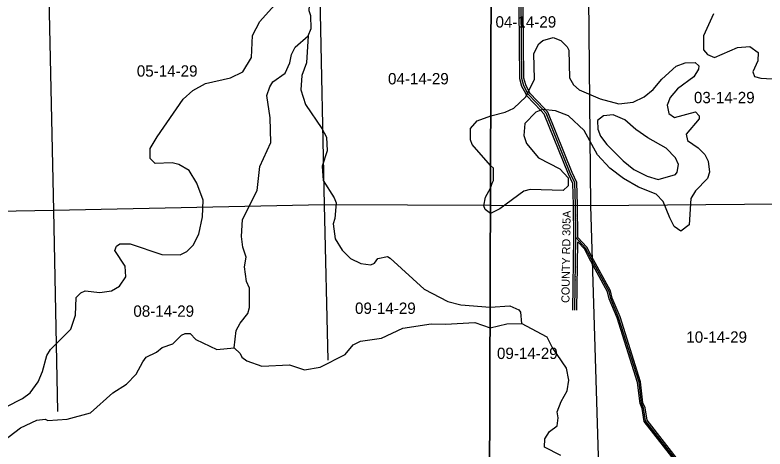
# Model space of a CAD drawing. Extents: x 457167 to 656239, y 1787309 to 1969297.
# Drawn here: x 527283 to 542162, y 1802811 to 1811424 of the extents above; entities that cross this region are included whole.
import ezdxf

# ---------------------------------------------------------------- set-up
doc = ezdxf.new("R2010")
doc.units = 0
for name, color, linetype in [('Level 1', 7, 'Continuous'), ('Level 2', 7, 'Continuous'), ('Level 22', 7, 'Continuous'), ('Level 23', 7, 'Continuous'), ('Level 28', 7, 'Continuous'), ('Level 31', 7, 'Continuous'), ('Level 32', 7, 'Continuous'), ('Level 34', 7, 'Continuous'), ('Level 5', 7, 'Continuous'), ('Level 63', 7, 'Continuous'), ('Level 7', 7, 'Continuous')]:
    doc.layers.add(name, color=color, linetype=linetype)

msp = doc.modelspace()

# ---------------------------------------------------------------- linework, layer by layer
at = {"layer": 'Level 1'}
for p, q in [((533420.803, 1807653.731), (533312.063, 1812906.726)), ((538646.1, 1812984.036), (538702.035, 1807635.269)), ((527927.436, 1812850.016), (528045.771, 1807545)), ((533420.803, 1807653.731), (528045.771, 1807545)), ((533494.606, 1804572.583), (533420.803, 1807653.731)), ((536716.015, 1807642.211), (533420.803, 1807653.731)), ((544019.338, 1807683.474), (538702.035, 1807635.269)), ((528045.771, 1807545), (522728.776, 1807437.779)), ((528045.771, 1807545), (528124.445, 1803556.832)), ((538702.035, 1807635.269), (536716.014, 1807642.211)), ((538702.035, 1807635.269), (538861.716, 1802263.689))]:
    msp.add_line(p, q, dxfattribs=at)
at = {"layer": 'Level 22'}
for p, q in [((538411.851, 1807007.722), (538405.292, 1807657.91)), ((538391.374, 1805565.636), (538411.851, 1807007.722))]:
    msp.add_line(p, q, dxfattribs=at)
msp.add_lwpolyline([(538405.292, 1807657.91), (538389.765, 1808091.404), (538298.575, 1808283.323), (537818.201, 1809476.814), (537745.774, 1809553.041), (537469.095, 1809844.457), (537450.088, 1809881.245), (537377.861, 1810020.016), (537336.56, 1810161.599), (537310.911, 1813021.26)], dxfattribs=at)
at = {"layer": 'Level 23'}
for p, q in [((538371.849, 1807007.803), (538365.3, 1807656.991)), ((538451.847, 1807008.455), (538445.286, 1807658.827)), ((538351.378, 1805566.204), (538371.848, 1807007.803)), ((538431.371, 1805565.069), (538450.624, 1806920.916))]:
    msp.add_line(p, q, dxfattribs=at)
for points in [[(538365.299, 1807656.991), (538350.085, 1808081.706), (538261.921, 1808267.256), (537783.944, 1809454.796), (537716.77, 1809525.494), (537436.168, 1809821.041), (537414.577, 1809862.831), (537340.562, 1810005.038), (537296.61, 1810155.708), (537271.278, 1812980.224)], [(538445.287, 1807658.827), (538429.443, 1808101.101), (538335.227, 1808299.39), (537852.458, 1809498.832), (537774.777, 1809580.589), (537502.02, 1809867.873), (537485.598, 1809899.658), (537415.16, 1810034.995), (537376.51, 1810167.49), (537351.268, 1812981.82)]]:
    msp.add_lwpolyline(points, dxfattribs=at)
at = {"layer": 'Level 31'}
msp.add_lwpolyline([(540931.94, 1801665.826), (540765.962, 1801908.149), (540484.024, 1802483.913), (539794.388, 1803369.301), (539753.408, 1803619.605), (539711.96, 1803719.731), (539663.212, 1804136.6), (539257.932, 1805421.469), (539100.687, 1805797.225), (539067.661, 1805938.78), (538694.324, 1806623.57), (538603.077, 1806798.762), (538411.851, 1807007.722)], dxfattribs=at)
at = {"layer": 'Level 32'}
for points in [[(540869.188, 1801704.353), (540739.978, 1801892.996), (540458.447, 1802467.929), (539766.018, 1803356.902), (539724.362, 1803611.335), (539682.647, 1803712.107), (539633.745, 1804130.288), (539229.731, 1805411.145), (539072.041, 1805787.961), (539039.371, 1805927.996), (538667.848, 1806609.459), (538578.287, 1806781.412), (538450.624, 1806920.916)], [(540948.809, 1801694.289), (540791.946, 1801923.301), (540509.601, 1802499.897), (539822.759, 1803381.701), (539782.455, 1803627.875), (539741.275, 1803727.355), (539692.679, 1804142.911), (539286.133, 1805431.794), (539129.332, 1805806.488), (539095.952, 1805949.564), (538720.8, 1806637.681), (538627.866, 1806816.111), (538451.847, 1807008.455)]]:
    msp.add_lwpolyline(points, dxfattribs=at)
at = {"layer": 'Level 5'}
for points in [[(533100.661, 1811007.286), (533159.471, 1811157.139), (533151.958, 1811407.262), (533118.936, 1811507.393), (533171.768, 1812399.217)], [(531630.381, 1804818.064), (531673.177, 1805159.69), (531748.657, 1805309.513), (531899.337, 1805500.758), (531933.037, 1805617.37), (531934.283, 1806000.836), (531876.361, 1806134.417), (531835.587, 1806426.311), (531869.556, 1806617.954), (531803.493, 1806818.216), (531779.171, 1807026.719), (531796.917, 1807368.445), (532090.526, 1807942.697), (532142.042, 1808417.705), (532360.331, 1808892.185), (532345.226, 1809384.091), (532279.94, 1809826.118), (532338.849, 1810001.011), (532397.499, 1810100.853), (532639.811, 1810266.789), (532732.161, 1810474.903), (532766.03, 1810641.536), (532841.519, 1810783.019), (533100.661, 1811007.286)], [(531630.381, 1804818.064), (531746.763, 1804709.304), (531779.885, 1804634.173), (531879.656, 1804558.823), (532179.432, 1804457.836), (532729.731, 1804481.082), (533029.506, 1804380.095), (533338.141, 1804437.469), (533830.776, 1804685.989), (533989.786, 1804877.234), (534140.067, 1804951.777), (534557.073, 1805008.783), (534974.508, 1805207.551), (535541.676, 1805297.449), (535825.07, 1805288.203), (536408.709, 1805319.681), (536708.273, 1805218.776)], [(536708.272, 1805218.776), (536708.523, 1805218.692), (537042.208, 1805292.647), (537334.012, 1805300.061)], [(538109.24, 1802679.981), (537784.683, 1802847.73), (537793.542, 1803014.452), (537885.702, 1803155.876), (538036.113, 1803272.089), (538061.642, 1803430.412), (538037, 1803547.193), (538121.01, 1803755.337), (538238.41, 1803963.352), (538272.438, 1804179.996), (538223.145, 1804413.579), (537941.056, 1804831.301), (537841.673, 1805031.673), (537334.012, 1805300.061)], [(527056.209, 1802973.621), (527390.481, 1803230.968), (527716.055, 1803380.005), (527882.877, 1803404.457), (527932.798, 1803379.317), (528316.364, 1803403.092), (528783.59, 1803526.66), (529226.682, 1803925.401), (529494.005, 1804099.607), (529686.356, 1804299.062), (529820.526, 1804540.388), (529887.506, 1804631.86), (530087.907, 1804731.274), (530204.908, 1804822.576), (530413.551, 1804896.951), (530589.161, 1805071.456), (530655.952, 1805104.606), (530755.994, 1805104.278), (530872.337, 1804987.177), (531288.496, 1804785.8), (531630.381, 1804818.064)]]:
    msp.add_lwpolyline(points, dxfattribs=at)
at = {"layer": 'Level 63'}
for points in [[(496788.381, 1787626.774), (536651.604, 1787478.526), (536796.8, 1832931.691), (496982.082, 1833080.334), (496788.381, 1787626.774)], [(536651.603, 1787478.526), (576514.525, 1787372.776), (576611.219, 1832825.663), (536796.799, 1832931.691), (536651.603, 1787478.526)]]:
    msp.add_lwpolyline(points, dxfattribs=at)
at = {"layer": 'Level 7'}
msp.add_line((536715.751, 1807486.166), (536715.516, 1807486.33), dxfattribs=at)
for points in [[(528499.112, 1805820.051), (528591.102, 1805911.463), (528674.603, 1805952.885), (528966.268, 1805918.588), (529199.781, 1805951.211), (529358.473, 1806042.385), (529484.103, 1806225.399), (529468.121, 1806442.202), (529260.695, 1806751.304), (529294.294, 1806834.566), (529361.155, 1806884.357), (529569.558, 1806883.7), (530194.13, 1806673.295), (530560.896, 1806663.789), (530694.496, 1806730.051), (530819.937, 1806854.705), (530928.997, 1807071.09), (531005.135, 1807420.986), (531014.521, 1807746.061), (530890.556, 1808088.245), (530741.281, 1808338.826), (530533.267, 1808456.186), (530399.985, 1808489.955), (530066.47, 1808474.361), (529966.767, 1808574.691), (529967.415, 1808774.763), (530101.515, 1809007.749), (530620.755, 1809756.386), (530813.046, 1809922.491), (531063.559, 1810063.416), (531555.796, 1810178.564), (531806.248, 1810294.479), (531973.888, 1810577.366), (531991.964, 1811019.152), (532142.903, 1811293.758), (532611.406, 1811825.772)], [(541138.31, 1811448.521), (540945.172, 1811007.281), (540944.295, 1810732.188), (541019.026, 1810640.257), (541160.54, 1810581.448), (541619.695, 1810780.046), (541861.478, 1810795.97), (542027.842, 1810678.731), (542018.983, 1810512.037), (541918.224, 1810295.593), (541951.275, 1810203.792), (542076.228, 1810170.053), (542534.655, 1810143.578)], [(533100.661, 1811007.286), (533065.616, 1810473.857), (532973.097, 1810224.062), (532955.54, 1809940.698), (533046.294, 1809648.635), (533369.904, 1809172.421), (533461.046, 1808997.06), (533476.87, 1808730.236), (533375.851, 1808422.12), (533399.944, 1808138.616), (533615.601, 1807796.143), (533656.963, 1807695.982), (533630.966, 1807387.607), (533597.296, 1807279.326), (533638, 1806979.091), (533770.654, 1806753.59), (533936.888, 1806594.679), (534144.972, 1806493.991), (534344.976, 1806468.322), (534411.766, 1806501.474), (534478.746, 1806592.946), (534670.619, 1806634.039), (534728.87, 1806600.489), (535402.146, 1805981.448), (535868.196, 1805738.23), (536126.391, 1805670.722), (536709.578, 1805627.196)], [(536721.693, 1809420.079), (536721.902, 1809420.156), (537005.565, 1809494.301), (537180.897, 1809577.104), (537415.029, 1809801.431), (537591.198, 1810150.998), (537576.163, 1810659.546), (537676.823, 1810850.99), (537752.043, 1810917.411), (537960.645, 1810975.115), (538110.509, 1810916.266), (538235.162, 1810790.836), (538268.273, 1810724.045), (538283.209, 1810173.786), (538366.151, 1810040.146), (538474.194, 1809939.776), (538890.452, 1809763.378), (539265.259, 1809662.161), (539548.793, 1809694.595), (539765.895, 1809802.279), (539941.416, 1809943.443), (540117.127, 1810151.289), (540401.38, 1810408.806), (540576.671, 1810474.939), (540776.745, 1810482.651), (540851.576, 1810415.701), (540843.006, 1810349.041), (540750.857, 1810199.287), (540424.954, 1809958.58), (540282.684, 1809783.976), (540223.864, 1809634.082), (540256.656, 1809467.26), (540364.799, 1809391.871), (540781.974, 1809498.937), (540856.736, 1809423.676), (540856.576, 1809365.326), (540597.135, 1809057.698), (540621.747, 1808932.556), (540838.042, 1808790.157), (540970.995, 1808656.346), (541037.258, 1808522.776), (541061.58, 1808305.932), (541019.5, 1808181.02), (540785.3, 1807931.683), (540693.11, 1807781.92), (540658.104, 1807256.831), (540490.983, 1807132.348), (540357.9, 1807224.467), (540275.087, 1807399.799), (540142.751, 1807725.332), (540001.468, 1807867.513), (539651.801, 1808010.341), (539352.215, 1808178.01), (539086.139, 1808387.27), (538836.872, 1808646.481), (538571.644, 1809130.835), (538264.155, 1809423.585), (538006.02, 1809524.433), (537747.696, 1809550.261), (537614.115, 1809492.338), (537396.654, 1809267.972), (537379.266, 1809034.588), (537428.758, 1808876.036), (537669.595, 1808591.856), (538094.054, 1808373.737), (538260.198, 1808189.816), (538259.7, 1808031.424), (538159.369, 1807940.051), (537500.869, 1807958.813), (537375.727, 1807925.861), (536899.413, 1807577.281), (536715.751, 1807486.166), (536715.751, 1807486.166)], [(536718.552, 1808436.741), (536353.313, 1808854.463), (536320.261, 1808946.254), (536320.979, 1809171.337), (536454.82, 1809320.971), (536721.694, 1809420.079)], [(536717.112, 1807985.973), (536717.326, 1807986.345), (536750.995, 1808086.246), (536776.165, 1808136.197), (536776.953, 1808386.291), (536718.761, 1808436.501), (536718.551, 1808436.741)], [(536715.517, 1807486.33), (536607.61, 1807561.516), (536582.828, 1807636.647), (536616.737, 1807811.581), (536717.113, 1807985.973)], [(527108.382, 1803648.701), (527434.026, 1803814.377), (527584.407, 1803922.291), (527743.517, 1804146.846), (527827.526, 1804346.661), (527911.905, 1804663.176), (527987.325, 1804787.989), (528388.746, 1805186.86), (528481.326, 1805469.996), (528499.112, 1805820.051)], [(536709.577, 1805627.196), (536709.8, 1805627.179), (537101.705, 1805650.944), (537276.509, 1805575.355), (537309.72, 1805525.215), (537334.012, 1805300.061)]]:
    msp.add_lwpolyline(points, dxfattribs=at)
msp.add_lwpolyline([(540044.095, 1808159.118), (540386.21, 1808258.073), (540419.68, 1808307.995), (540445.189, 1808457.947), (540387.257, 1808591.528), (540204.482, 1808783.849), (539838.305, 1808985.098), (539597.109, 1809152.577), (539380.954, 1809344.997), (539147.87, 1809445.786), (538956.066, 1809421.393), (538839.065, 1809330.051), (538846.837, 1809154.958), (538896.43, 1809021.416), (539020.923, 1808854.296), (539345.021, 1808528.165), (539561.206, 1808360.755), (539827.542, 1808226.526), (540044.095, 1808159.118)], close=True, dxfattribs=at)

# ---------------------------------------------------------------- texts
at = {"layer": 'Level 2'}
for s, p in [('04-14-29', (536816.083, 1811174.517)), ('05-14-29', (529699.697, 1810200.377)), ('04-14-29', (534683.253, 1810046.962)), ('03-14-29', (540751.802, 1809673.351)), ('09-14-29', (534028.526, 1805492.577)), ('08-14-29', (529631.322, 1805435.042)), ('10-14-29', (540601.067, 1804920.119)), ('09-14-29', (536844.7, 1804596.811))]:
    msp.add_text(s, height=225, dxfattribs=at).set_placement(p)
at = {"layer": 'Level 28'}
msp.add_text('COUNTY RD 305A', height=160, rotation=89.1859083, dxfattribs=at).set_placement((538281.817, 1805709.397))
at = {"layer": 'Level 34'}
for rotation, p in [(270.5774028, (538394.663, 1807472.605)), (89.1859083, (538412.124, 1806146.595))]:
    msp.add_text('COUNTY RD 305A', height=25, rotation=rotation, dxfattribs=at).set_placement(p)

doc.saveas('drawing.dxf')
